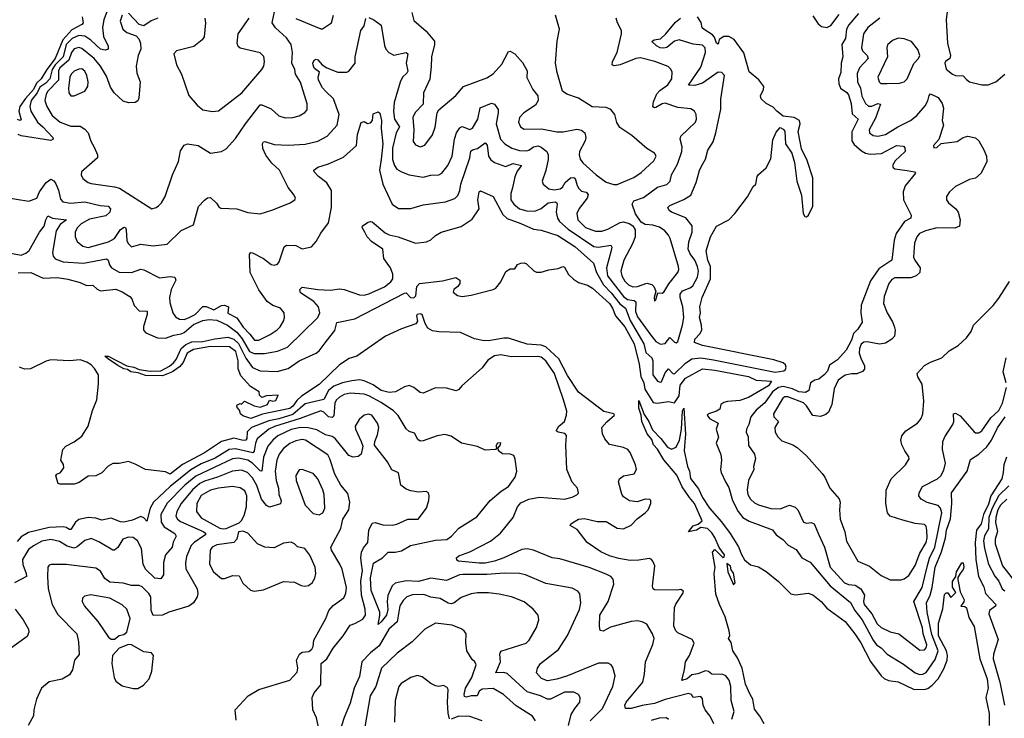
# Model space of a CAD drawing. Extents: x 1468344 to 1613994, y 525695 to 643861.
# Tile 359 of 427: x 1567385 to 1573730, y 616141 to 620646. Entities that reach past the tile are written whole.
import ezdxf

# ---------------------------------------------------------------- set-up
doc = ezdxf.new("R2010")
doc.units = 0

msp = doc.modelspace()

# ---------------------------------------------------------------- linework, layer by layer
at = {"layer": '0CON10XD'}
for points in [[(1568840, 619975), (1568935, 620096.7), (1568945, 620097.5), (1569005, 620071.5), (1569054.7, 620024.7), (1569095, 620013.3), (1569144.4, 620015.6), (1569185, 620025.8), (1569223, 620047), (1569238, 620065), (1569237.5, 620102.5), (1569195, 620242), (1569161.5, 620295), (1569156.9, 620325), (1569139.2, 620365), (1569142.9, 620435), (1569134.7, 620485), (1569105, 620528.8), (1569034.1, 620594.1), (1569011.1, 620625), (1569033, 620727)], [(1567788.1, 620665), (1567792.9, 620625), (1567785.7, 620615), (1567720.5, 620579.5), (1567663.6, 620516.4), (1567613.1, 620395), (1567559, 620325), (1567522.9, 620265), (1567493.5, 620236.5), (1567472.9, 620195), (1567422.4, 620137.6), (1567386.5, 620085), (1567380.2, 620055), (1567395, 620000), (1567385, 619996.4), (1567371.2, 620001.2)], [(1567948.3, 620701.7), (1567927.2, 620645), (1567918.8, 620595), (1567925, 620536.7), (1567954.5, 620475), (1567954.5, 620455.5), (1567935, 620448.9), (1567905, 620456.5), (1567843.6, 620513.6), (1567805, 620540.2), (1567765, 620542.6), (1567721.9, 620525), (1567683.3, 620485), (1567663.9, 620406.1), (1567614.1, 620355), (1567593.3, 620325), (1567578.6, 620265), (1567553, 620237), (1567515, 620211.4), (1567496.3, 620173.7), (1567457.7, 620125), (1567449.2, 620085), (1567455.6, 620055.6), (1567500.3, 619985), (1567533.7, 619953.7), (1567598.9, 619885), (1567600, 619875), (1567585, 619867.5), (1567395, 619897.5), (1567375.8, 619905.8)], [(1568045, 620674), (1568032.9, 620635), (1568049.4, 620585), (1568075, 620561.9), (1568135, 620542), (1568152.1, 620522.1), (1568163.1, 620495), (1568164.6, 620455), (1568147.8, 620415), (1568134.7, 620345), (1568139.9, 620299.9), (1568161.5, 620245), (1568151.4, 620138.6), (1568145, 620123.3), (1568128.9, 620111.1), (1568085, 620108.5), (1568051, 620121), (1567994.2, 620174.2), (1567970.6, 620210.6), (1567945, 620281.1), (1567905.5, 620345.5), (1567864, 620395), (1567785, 620459.7), (1567765, 620466.8), (1567735, 620457.4), (1567718.4, 620435), (1567700.5, 620385), (1567643.6, 620335), (1567634.3, 620315), (1567633.8, 620255), (1567566.4, 620185), (1567554.3, 620165), (1567546.9, 620125), (1567558.6, 620085), (1567595, 620028.8), (1567645, 619983.9), (1567715, 619958.4), (1567775, 619959.6), (1567805, 619940), (1567825.2, 619915.2), (1567843.2, 619863.2), (1567865, 619824.3), (1567886.7, 619775), (1567885.8, 619755), (1567783.8, 619665), (1567780, 619645), (1567792.4, 619622.4), (1567825, 619595.8), (1567845, 619589.4), (1567995, 619568.9), (1568028.8, 619558.8), (1568236.7, 619426.7), (1568265, 619434), (1568278.8, 619445), (1568298, 619465), (1568321.4, 619505), (1568368.9, 619645), (1568408, 619732), (1568420.3, 619799.7), (1568444.5, 619835.5), (1568465.8, 619844.2), (1568535, 619834.4), (1568615, 619784.4), (1568685, 619796), (1568715, 619813.8), (1568775, 619878.6), (1568840, 619975)], [(1568275, 620655.8), (1568231.9, 620638.1), (1568185, 620605.5), (1568154.6, 620614.6), (1568085, 620686.9)], [(1568577.5, 620655), (1568582.9, 620625), (1568573.3, 620535), (1568560, 620515), (1568507.8, 620472.2), (1568395.8, 620444.2), (1568378.8, 620425), (1568394.5, 620354.5), (1568427.5, 620295), (1568475, 620156.2), (1568527.5, 620095), (1568565, 620064.4), (1568627, 620053), (1568665, 620058.6), (1568815.6, 620175), (1568945.7, 620325), (1568956.9, 620345), (1568961.4, 620375), (1568957.2, 620407.2), (1568935, 620431.4), (1568805, 620461.4), (1568792.7, 620472.7), (1568785.7, 620495), (1568792.2, 620555), (1568863.6, 620655)], [(1568473.1, 618723.1), (1568515, 618744.4), (1568565, 618795.5), (1568586.2, 618796.2), (1568635, 618774.5), (1568685, 618801.8), (1568705, 618804.1), (1568730.5, 618795), (1568725, 618752.9), (1568783.3, 618723.3), (1568825, 618661.9), (1568868.5, 618618.5), (1568898.3, 618578.3), (1568925, 618580), (1568999.2, 618615), (1569044.3, 618645), (1569063.3, 618665), (1569086.5, 618705), (1569092.2, 618725), (1569088.1, 618755), (1569065.8, 618785), (1569015, 618801.8), (1568979, 618829), (1568925, 618903.1), (1568870.5, 619015), (1568865.8, 619134.2), (1568875, 619144.2), (1568885, 619142.9), (1568955.5, 619105.5), (1569005, 619067.5), (1569025, 619062.5), (1569045, 619070), (1569057.1, 619085), (1569077.8, 619147.8), (1569089.4, 619180.6), (1569105, 619192.3), (1569165, 619190.4), (1569205, 619168.6), (1569265, 619182), (1569295.6, 619214.4), (1569325, 619270), (1569374, 619335), (1569393.1, 619435), (1569394.5, 619545), (1569364.6, 619594.6), (1569310, 619635), (1569282, 619665), (1569281.2, 619675), (1569306.7, 619695), (1569374.6, 619715.4), (1569471.4, 619758.6), (1569555, 619834), (1569561.2, 619905), (1569585, 619983.3), (1569605, 619988.8), (1569625, 619975.8), (1569645, 619980.6), (1569658.1, 619995), (1569661.9, 620038.1), (1569695, 620050.8), (1569705, 620043.8), (1569715.9, 619995), (1569713.1, 619945), (1569723.8, 619845), (1569713.6, 619745), (1569704.3, 619675), (1569724.5, 619584.5), (1569784.7, 619455), (1569825, 619427.5), (1569905, 619428.9), (1569985, 619451.8), (1570128.8, 619471.2), (1570188, 619492), (1570207.6, 619512.4), (1570221.8, 619545), (1570227.8, 619585), (1570286.1, 619755), (1570291.9, 619798.1), (1570302.9, 619807.1), (1570335, 619815.8), (1570385, 619850.5), (1570396.5, 619836.5), (1570406.1, 619766.1), (1570421.4, 619741.4), (1570443.8, 619723.8), (1570515, 619698), (1570565, 619717.3), (1570619.2, 619705), (1570591.2, 619668.8), (1570575, 619633.3), (1570561.1, 619561.1), (1570550, 619525), (1570549.6, 619485), (1570569.1, 619455), (1570605, 619426.7), (1570652.2, 619412.2), (1570705, 619410.7), (1570745, 619428.2), (1570789.6, 619465), (1570835, 619471.9), (1570845.5, 619465.5), (1570848.1, 619455), (1570841.1, 619405), (1570849.4, 619365), (1570863.8, 619343.8), (1570918.1, 619295), (1571085, 619182.3), (1571115, 619179.8), (1571195, 619192), (1571199.8, 619179.8), (1571196.9, 619156.9), (1571166.9, 619045), (1571172.7, 618995), (1571275, 618861.3), (1571302.4, 618842.4), (1571344.5, 618834.5), (1571355.5, 618825.5), (1571353.6, 618765), (1571365, 618730), (1571452, 618612), (1571485, 618571.1), (1571515, 618553.5), (1571545, 618556.8), (1571575, 618596.2), (1571605, 618565.5), (1571615, 618561.1), (1571625, 618570), (1571655.3, 618675.3), (1571663.5, 618725), (1571658.1, 618795), (1571640, 618855), (1571641, 618875), (1571655, 618896.8), (1571704.4, 618915.6), (1571721.5, 618928.5), (1571752.1, 618985), (1571758, 619025), (1571752.8, 619055), (1571735.8, 619095), (1571704.7, 619135), (1571692.3, 619165), (1571697, 619213), (1571718, 619275), (1571717.1, 619317.1), (1571677.5, 619367.5), (1571584.4, 619405), (1571569.4, 619415), (1571561.4, 619435), (1571573.5, 619446.5), (1571663.5, 619486.5), (1571710, 619515), (1571744.1, 619595.9), (1571765, 619673.8), (1571778.3, 619701.7), (1571804.4, 619745.6), (1571818.1, 619805), (1571852.6, 619857.4), (1571870.2, 619915), (1571902.3, 620067.7), (1571903.4, 620133.4), (1571926, 620285), (1571910, 620305), (1571885, 620306.5), (1571785, 620237.3), (1571735, 620221), (1571695, 620223.8), (1571775, 620338.9), (1571803.1, 620435), (1571802.1, 620465), (1571785, 620480.8), (1571725, 620486.7), (1571635, 620514.8), (1571605, 620507), (1571555, 620467), (1571535, 620461.3), (1571511.1, 620465), (1571487.5, 620477.5), (1571458.6, 620505), (1571473.5, 620516.5), (1571515, 620521.4), (1571548.4, 620555), (1571611.4, 620628.6), (1571641.9, 620655)], [(1569165, 620652.3), (1569325, 620586.9), (1569335, 620587.1), (1569394, 620625), (1569406.5, 620675)], [(1569635, 620658.9), (1569667.1, 620645), (1569715, 620611.2), (1569735, 620480), (1569745, 620456), (1569763.9, 620433.9), (1569795, 620417.5), (1569874.4, 620434.4), (1569885.4, 620425.4), (1569876.2, 620365), (1569886.7, 620313.3), (1569880, 620300), (1569850.6, 620275), (1569836.6, 620243.4), (1569798.2, 620111.8), (1569793.1, 620053.1), (1569800.5, 620005), (1569832.5, 619955), (1569810.8, 619915), (1569786.9, 619816.9), (1569786.3, 619745), (1569799.7, 619705), (1569815, 619682.5), (1569844.1, 619664.1), (1569895, 619645.4), (1569985, 619630), (1570035, 619643.8), (1570085, 619644.5), (1570104, 619656), (1570144.7, 619705.3), (1570172.1, 619765), (1570186.9, 619875), (1570199.3, 619915), (1570222, 619948), (1570235, 619957.2), (1570285, 619938.5), (1570303.4, 619946.6), (1570335.9, 620005), (1570352.3, 620077.7), (1570425, 620107.5), (1570445, 620101.2), (1570467.1, 620067.1), (1570468.7, 620045), (1570455.9, 619975), (1570484.1, 619875), (1570511.8, 619845), (1570556.2, 619816.2), (1570605, 619802.2), (1570650.1, 619799.9), (1570666, 619804), (1570695, 619826.2), (1570725, 619831.8), (1570745, 619824.1), (1570781.1, 619795), (1570790.9, 619775), (1570789.6, 619745), (1570775, 619672.5), (1570752, 619605), (1570758.8, 619585), (1570794.5, 619554.5), (1570828.8, 619548.8), (1570868, 619555), (1570883.3, 619565), (1570900.8, 619595), (1570935, 619625.9), (1570955, 619628.7), (1570965, 619621.5), (1570976, 619576), (1570987.2, 619557.2), (1571005, 619538.9), (1571035, 619533.8), (1571047.7, 619517.7), (1571042.5, 619495), (1570990.8, 619429.2), (1570974.6, 619395), (1570982.4, 619355), (1571030.4, 619305), (1571095, 619281.6), (1571135, 619282.2), (1571175, 619294), (1571255, 619338.8), (1571275, 619342.7), (1571312.4, 619332.4), (1571335.3, 619315.3), (1571350.6, 619290.6), (1571351.1, 619245), (1571336.4, 619203.6), (1571278.7, 619095), (1571258.2, 619025), (1571264.7, 618995), (1571285, 618960), (1571306.9, 618936.9), (1571335, 618922.2), (1571365, 618924.8), (1571425, 618946.9), (1571458.6, 618938.6), (1571471.8, 618925), (1571484.3, 618895), (1571472.9, 618855), (1571475, 618830), (1571485, 618840), (1571496.7, 618883.3), (1571525, 618882.5), (1571535, 618889.2), (1571566.8, 618943.2), (1571625.6, 619015), (1571631.8, 619035), (1571630, 619055), (1571576.2, 619235), (1571565, 619256), (1571542.9, 619285), (1571507, 619307), (1571465, 619319.6), (1571415, 619325.5), (1571389.1, 619339.1), (1571353, 619393), (1571332, 619455), (1571343.1, 619476.9), (1571405, 619498.5), (1571495, 619565.3), (1571555, 619583.8), (1571575.4, 619605), (1571585.7, 619644.3), (1571624.6, 619715), (1571651.3, 619795), (1571653.9, 619825), (1571640.4, 619875), (1571644.5, 619895), (1571738.6, 619985), (1571745.7, 620005), (1571744, 620035), (1571733.8, 620055), (1571709.7, 620069.7), (1571625, 620080), (1571545, 620108.2), (1571525, 620103.9), (1571485, 620080.4), (1571475, 620077.8), (1571465, 620083.8), (1571467.9, 620115), (1571491.5, 620168.5), (1571510.8, 620189.2), (1571562.1, 620225), (1571587.5, 620265), (1571589.3, 620309.3), (1571579.3, 620329.3), (1571562.8, 620342.8), (1571476.7, 620376.7), (1571385, 620399.4), (1571355, 620395.9), (1571255, 620355.3), (1571215, 620348.9), (1571203.6, 620353.6), (1571204.4, 620375), (1571234.3, 620435), (1571263.8, 620555), (1571263.3, 620575), (1571236.7, 620625), (1571228, 620655)], [(1569912, 620692), (1569925, 620641.2), (1570005, 620571.1), (1570057.6, 620507.6), (1570057.8, 620485), (1570037.9, 620405), (1570035.4, 620344.6), (1570027.7, 620262.3), (1569987.9, 620175), (1569985, 620100), (1569933.1, 620046.9), (1569917.1, 620015), (1569925.5, 619934.5), (1569920.9, 619860.9), (1569935, 619838.8), (1569965, 619826), (1569995, 619836.2), (1570045, 619903.3), (1570062.3, 619952.3), (1570075.5, 620045), (1570086.1, 620063.9), (1570195, 620156.7), (1570244.8, 620215.2), (1570395, 620271.2), (1570435, 620296.5), (1570490.7, 620359.3), (1570535, 620440), (1570545, 620442.5), (1570576.2, 620426.2), (1570625, 620368.8), (1570655.6, 620315.6), (1570652.3, 620272.3), (1570665, 620246.2), (1570690.8, 620195), (1570724.4, 620155), (1570725.5, 620125), (1570707.5, 620095), (1570632.9, 620045), (1570605.6, 620015), (1570600, 619985), (1570612.9, 619955), (1570635, 619940), (1570747.3, 619942.7), (1570845, 619921.5), (1570887.6, 619922.4), (1570975, 619939.5), (1571005, 619934.2), (1571026, 619915), (1571032.9, 619885), (1571029.4, 619865), (1570992.2, 619795), (1570988.9, 619775), (1570996.4, 619746.4), (1571012.7, 619722.7), (1571098.6, 619645), (1571165, 619598.1), (1571212.6, 619582.6), (1571235, 619582.5), (1571342, 619628), (1571389.9, 619660.1), (1571470.8, 619735), (1571487.1, 619765), (1571476.2, 619785), (1571425, 619815.8), (1571328.7, 619898.7), (1571251.2, 619951.2), (1571233.5, 619983.5), (1571219.4, 620035), (1571195, 620065.6), (1571165, 620078.5), (1571074.6, 620084.6), (1570985, 620138.6), (1570910, 620165), (1570882, 620185), (1570848, 620305), (1570838, 620365), (1570847.7, 620507.7), (1570863.1, 620585), (1570837.7, 620675)], [(1571795, 620581.8), (1571782.2, 620592.2), (1571777, 620627), (1571753.5, 620665)], [(1572790, 620685), (1572727.4, 620612.6), (1572713.3, 620585), (1572705.6, 620524.4), (1572682.9, 620485), (1572688.6, 620405), (1572677.3, 620365), (1572677.1, 620305), (1572661.5, 620265), (1572663.2, 620233.2), (1572674.5, 620204.5), (1572715, 620176.9), (1572725, 620160), (1572743.8, 620105), (1572749.6, 620039.6), (1572787.5, 620005), (1572746.5, 619923.5), (1572746.3, 619865), (1572761.5, 619841.5), (1572810.1, 619800.1), (1572835.6, 619785.6), (1572865, 619778.9), (1572937.3, 619782.7), (1573035, 619833.7), (1573079.3, 619829.3), (1573088.5, 619818.5), (1573090, 619795), (1573025.4, 619735), (1573009.5, 619705), (1573012.9, 619692.9), (1573025, 619683.1), (1573103, 619673), (1573150, 619665), (1573156.7, 619656.7), (1573091.1, 619575), (1573078.5, 619535), (1573080, 619485), (1573129.4, 619385), (1573127.5, 619365), (1573086.4, 619343.6), (1573032.8, 619267.2), (1573020.6, 619225), (1573004.1, 619095.9), (1572920.5, 619039.5), (1572868.3, 618961.7), (1572808.2, 618805), (1572804.7, 618755), (1572814.2, 618695), (1572785, 618649.2), (1572757.2, 618622.8), (1572745, 618579.7), (1572710.7, 618515), (1572655, 618452.5), (1572603.1, 618416.9), (1572590.7, 618379.3), (1572569.7, 618355), (1572535, 618327.1), (1572509.6, 618320.4), (1572481.6, 618305), (1572469.8, 618255), (1572448.7, 618241.4), (1572405, 618246.7), (1572364.6, 618265), (1572305, 618280.9), (1572274.7, 618275), (1572235.7, 618245), (1572185.4, 618175), (1572131.2, 618128.8), (1572095.5, 618085), (1572083.1, 618035), (1572067.3, 618005), (1572065.5, 617985), (1572078, 617955), (1572080.9, 617900.9), (1572120, 617845), (1572125.8, 617815), (1572114.3, 617765), (1572116.2, 617745), (1572081.6, 617675), (1572072.2, 617615), (1572077.9, 617585), (1572094.1, 617555), (1572120.5, 617530.5), (1572145, 617518.1), (1572225, 617493.8), (1572285, 617492), (1572345, 617514.4), (1572382, 617502), (1572398.1, 617485), (1572435.7, 617405.7), (1572455, 617400), (1572485, 617403.5), (1572505, 617394.4), (1572534.1, 617325), (1572570.3, 617245), (1572607.7, 617115), (1572699.6, 617015), (1572724.5, 617004.5), (1572768.4, 616998.4), (1572805.5, 616975.5), (1572828, 616935), (1572822.7, 616895), (1572827, 616875), (1572876.7, 616815), (1572910.8, 616750.8), (1572936.9, 616726.9), (1572995, 616697.9), (1573050, 616685), (1573185, 616581.2), (1573215, 616582.2), (1573225.7, 616594.3), (1573229.7, 616615), (1573206.7, 616685), (1573203.1, 616725), (1573145.7, 616895), (1573200, 616985), (1573234, 617126), (1573247.4, 617172.6), (1573281.8, 617245), (1573327.6, 617465), (1573319.4, 617495), (1573303.8, 617513.8), (1573231.6, 617531.6), (1573193.5, 617553.5), (1573179.5, 617575), (1573180.4, 617595), (1573202.5, 617635), (1573299.4, 617685), (1573319.5, 617705), (1573339.1, 617740.9), (1573350, 617785), (1573330.9, 617875), (1573333.8, 617925), (1573345.6, 617955), (1573398.2, 618035), (1573403.8, 618055), (1573402, 618105), (1573415, 618108.6), (1573445, 618091.5), (1573535, 617988.9), (1573545, 617981.8), (1573565, 617982.5), (1573585, 617995.5), (1573642.4, 618077.6), (1573693.3, 618125), (1573716.9, 618173.1), (1573743, 618275)], [(1572495, 620671.4), (1572529.7, 620619.7), (1572551.5, 620601.5), (1572585, 620594.5), (1572611.2, 620608.8), (1572665, 620678.5)], [(1572928.2, 620655), (1572850.4, 620595), (1572821.8, 620555), (1572810, 620465), (1572816.1, 620445), (1572845, 620414.5), (1572852.5, 620395), (1572797.5, 620335), (1572781.7, 620298.3), (1572782.8, 620245), (1572802.4, 620205), (1572811.4, 620151.4), (1572834.6, 620105), (1572855, 620087.7), (1572875, 620088.4), (1572915, 620105.8), (1572930.9, 620100.9), (1572898.7, 620011.3), (1572858.5, 619935), (1572860.8, 619915), (1572885, 619899.5), (1572915, 619893.8), (1572965, 619905.4), (1573044.3, 619955.7), (1573125, 619994.7), (1573165, 620027.5), (1573218.9, 620091.1), (1573237.4, 620122.6), (1573245, 620156.2), (1573255, 620166.9), (1573304.3, 620144.3), (1573330, 620105), (1573337.8, 620075), (1573330, 619995), (1573338.1, 619965), (1573307.7, 619872.3), (1573273.8, 619835), (1573275, 619820), (1573295, 619821.2), (1573322, 619848), (1573425, 619860.9), (1573465, 619886), (1573495, 619894), (1573545, 619884.3), (1573565, 619864.3), (1573597.1, 619807.1), (1573614.3, 619765), (1573617.9, 619732.1), (1573579.4, 619655), (1573545, 619623.8), (1573504.8, 619615.2), (1573415, 619570.5), (1573375.7, 619535), (1573357.5, 619505), (1573358, 619485), (1573369.2, 619465), (1573417.5, 619425), (1573432.5, 619405), (1573445.8, 619355.8), (1573441.2, 619315), (1573409.7, 619300.3), (1573295, 619303.5), (1573222, 619285), (1573183.2, 619266.8), (1573165.3, 619244.7), (1573150, 619205), (1573145.4, 619115.4), (1573152.5, 619095), (1573187.8, 619045), (1573184.4, 619015), (1573162, 618995), (1573127.9, 618982.1), (1573025, 618980.9), (1573005, 618970.6), (1572986.4, 618945), (1572955, 618860), (1572951.8, 618815), (1572974.4, 618755), (1573008.3, 618698.3), (1573018.8, 618668.8)], [(1573364.5, 620715), (1573355.6, 620645), (1573364.5, 620495), (1573383.1, 620415), (1573377.5, 620395), (1573350, 620375), (1573346.2, 620365), (1573355.7, 620325.7), (1573395, 620294.4), (1573415.5, 620285.5), (1573464.4, 620284.4), (1573485, 620258.9), (1573505, 620245.5), (1573585, 620225.8), (1573625.8, 620225.8), (1573675.8, 620244.2), (1573733.5, 620295)], [(1567285, 619502.2), (1567444.2, 619475.8), (1567495, 619494), (1567512.9, 619535), (1567555, 619595.6), (1567585, 619617.5), (1567605, 619605.6), (1567616.8, 619586.8), (1567635.6, 619545.6), (1567647.3, 619487.3), (1567661.7, 619471.7), (1567711.6, 619461.6), (1567805, 619470.7), (1567903.5, 619446.5), (1567955, 619443.1), (1567969.4, 619425), (1567965.5, 619405), (1567939.3, 619380.7), (1567835, 619360.2), (1567780.8, 619329.2), (1567755, 619302.7), (1567742.3, 619275), (1567742.5, 619245), (1567756, 619216), (1567790.8, 619185), (1567825, 619176.8), (1567957.2, 619212.8), (1567995.3, 619235), (1568035, 619292.9), (1568056.9, 619306.9), (1568065.6, 619305), (1568071.3, 619291.3), (1568075, 619220), (1568085, 619199.4), (1568105, 619180.8), (1568165, 619198.8), (1568245, 619186.4), (1568335, 619199.2), (1568425, 619285.6), (1568505, 619322), (1568538, 619442), (1568575, 619482), (1568595, 619496.2), (1568615, 619498.6), (1568652.5, 619462.5), (1568667.9, 619437.9), (1568680.9, 619430.9), (1568785, 619425.5), (1568855, 619401.9), (1568935, 619394.4), (1569015, 619419.2), (1569127.5, 619465), (1569157.5, 619485), (1569162.5, 619495), (1569153.6, 619513.6), (1569115, 619562.5), (1569058, 619675), (1569010.3, 619720.3), (1568971.4, 619771.4), (1568951.2, 619815), (1568948.9, 619845), (1568955, 619857.1), (1568965, 619859.4), (1569025, 619840.5), (1569115, 619835.8), (1569225, 619843.3), (1569305, 619862.9), (1569365, 619894.4), (1569430.5, 619965), (1569442.7, 620035), (1569405.9, 620135), (1569354.5, 620184.5), (1569335.9, 620205.9), (1569310.6, 620255), (1569307.3, 620275), (1569316.4, 620306.4), (1569285, 620331.5), (1569277.1, 620345), (1569274.7, 620365.3), (1569281.4, 620385), (1569295, 620390), (1569305, 620386.7), (1569334.6, 620354.6), (1569364.5, 620334.5), (1569435, 620308), (1569492.7, 620307.3), (1569506.4, 620313.6), (1569545.5, 620365), (1569547.3, 620405), (1569582.5, 620575), (1569605, 620606.7), (1569615.9, 620654.1)], [(1567375, 619014.2), (1567457.5, 619015), (1567535, 618979.2), (1567626.8, 618983.2), (1567695, 618972.5), (1567775, 618950), (1567815, 618931.8), (1567855, 618934.4), (1567885, 618907.1), (1567905, 618898.1), (1568005, 618907.1), (1568045, 618891.4), (1568095, 618860), (1568107.1, 618845), (1568123, 618803), (1568155, 618768.8), (1568205.6, 618765.6), (1568206.5, 618745), (1568182.7, 618667.3), (1568183, 618643), (1568197, 618627), (1568272.2, 618595), (1568325, 618592.2), (1568378.7, 618611.3), (1568425, 618619.7), (1568445, 618629.6), (1568505, 618680), (1568565, 618706.5), (1568605, 618711.5), (1568655, 618708.2), (1568724.7, 618675), (1568785, 618629.7), (1568818.4, 618588.4), (1568865.2, 618505), (1568895, 618492.2), (1568963.3, 618493.3), (1569045, 618507.3), (1569110.9, 618535), (1569306, 618725), (1569318.3, 618755), (1569310.3, 618795), (1569279.3, 618829.3), (1569194.2, 618885), (1569188.9, 618905), (1569205, 618921.9), (1569306.1, 618906.1), (1569387.9, 618902.1), (1569445, 618909.4), (1569475, 618906.9), (1569575, 618872.1), (1569605, 618870), (1569635, 618878), (1569736.1, 618923.9), (1569776.5, 618955), (1569789.1, 618975), (1569789.1, 619005), (1569773.6, 619045), (1569731.1, 619105), (1569723.8, 619165), (1569650.8, 619215), (1569623.5, 619245), (1569608.1, 619275), (1569591.4, 619305), (1569593, 619317), (1569629.3, 619340.7), (1569645, 619343.3), (1569655, 619341.2), (1569740.2, 619270.2), (1569765, 619257.3), (1569824.4, 619245.6), (1569935, 619203.6), (1570006.4, 619213.6), (1570035, 619227.1), (1570065, 619254.3), (1570101.2, 619275), (1570228.7, 619311.3), (1570300.3, 619359.7), (1570345.7, 619425), (1570336.4, 619485), (1570344.6, 619535.4), (1570355, 619541.4), (1570435, 619505.8), (1570498.7, 619388.7), (1570525, 619363.7), (1570615, 619332), (1570695, 619294.5), (1570745, 619288.9), (1570853.3, 619255), (1570962.2, 619182.2), (1571083.3, 619075), (1571101.9, 619015), (1571146.1, 618936.1), (1571195.4, 618885.4), (1571252.7, 618812.7), (1571289.2, 618785), (1571318.6, 618705), (1571406.8, 618555), (1571419.7, 618499.7), (1571458.1, 618465), (1571463.8, 618445), (1571465.3, 618355.3), (1571495.8, 618315), (1571512.7, 618307.3), (1571519.5, 618310.5), (1571545, 618367.5), (1571565, 618393.3), (1571593.4, 618363.4), (1571605, 618361.2), (1571675, 618431.6), (1571715, 618459.8), (1571775, 618464.8), (1571855, 618451.7), (1572253.4, 618373.4), (1572308.5, 618381.5), (1572319.9, 618390.1), (1572322.9, 618405), (1572319.1, 618419.1), (1572305, 618433.7), (1572245, 618453.2), (1571785, 618544.6), (1571733.3, 618565), (1571735.7, 618585), (1571768.7, 618621.3), (1571779.5, 618645), (1571779, 618675), (1571766.2, 618725), (1571771.9, 618755), (1571768.1, 618795), (1571782.5, 618855), (1571836.5, 618975), (1571836.1, 619055), (1571818.7, 619095), (1571808.8, 619155), (1571837.3, 619245), (1571876, 619314), (1571955, 619355.7), (1571992.7, 619395), (1572075, 619502.9), (1572110.5, 619569.5), (1572127.5, 619585), (1572136, 619634), (1572145, 619647.5), (1572195, 619690), (1572225, 619747.5), (1572238.3, 619871.7), (1572260, 619920), (1572285, 619950), (1572305, 619939.2), (1572315, 619925.8), (1572320.6, 619845), (1572360.6, 619785), (1572376.8, 619725), (1572392.7, 619605), (1572422, 619515), (1572432.9, 619395), (1572445, 619376.2), (1572455.4, 619374.6), (1572467.8, 619385), (1572496.3, 619443.7), (1572496.6, 619625), (1572458.7, 619738.7), (1572423.7, 619813.7), (1572401.9, 619925), (1572414.6, 619975), (1572410, 619995), (1572375, 620015.6), (1572305, 620024.5), (1572264.3, 620055), (1572241.1, 620081.1), (1572195, 620104.5), (1572162, 620135), (1572159.2, 620155), (1572178.1, 620195), (1572178.9, 620215), (1572147.9, 620257.9), (1572085, 620309.4), (1572051.7, 620431.7), (1571988.3, 620518.3), (1571955, 620538.2), (1571922.3, 620537.7), (1571891.1, 620518.9), (1571885, 620487.5), (1571875, 620494), (1571862.5, 620532.5), (1571848.9, 620548.9), (1571795, 620581.8)], [(1572975, 620233.6), (1573055, 620237.1), (1573085, 620245.8), (1573104.4, 620265), (1573146.7, 620363.3), (1573176, 620395), (1573184.2, 620415), (1573172.8, 620452.8), (1573131.2, 620505), (1573085, 620522.2), (1573045, 620525.7), (1573009.1, 620510.9), (1572976.6, 620483.4), (1572972.2, 620465), (1572976.5, 620405), (1572914.6, 620275), (1572922.2, 620245), (1572933.8, 620233.8), (1572975, 620233.6)], [(1567735, 620154.4), (1567805, 620184.4), (1567823.6, 620215), (1567826.2, 620245), (1567818.2, 620285), (1567805, 620312.9), (1567785, 620327.9), (1567765, 620327.3), (1567735, 620314.5), (1567715.5, 620295), (1567707.1, 620275), (1567698.8, 620205), (1567701.1, 620175), (1567714.5, 620154.5), (1567735, 620154.4)], [(1567225, 619160), (1567395, 619127.3), (1567425, 619139.6), (1567445, 619156.7), (1567512.7, 619275), (1567542.6, 619315), (1567553.1, 619355), (1567565, 619380), (1567596, 619366), (1567687.1, 619355), (1567645, 619324.6), (1567620, 619285), (1567596.6, 619145), (1567600.4, 619120.4), (1567614.2, 619104.2), (1567665, 619083.2), (1567795, 619076.3), (1567944.5, 619104.5), (1567954.6, 619094.6), (1567963.2, 619065), (1567976.5, 619046.5), (1568026.6, 619016.6), (1568105, 619014.8), (1568165, 619036.4), (1568185, 619032.7), (1568285, 618981.1), (1568355, 618990), (1568385, 618985.6), (1568390, 618965), (1568361.6, 618905), (1568350.4, 618855), (1568352.7, 618822.7), (1568371.1, 618755), (1568388.8, 618728.8), (1568415, 618713.9), (1568445, 618711.4), (1568473.1, 618723.1)], [(1568801.7, 618128.3), (1568786.7, 618145), (1568785, 618160), (1568805, 618170), (1568815, 618167.5), (1568833.3, 618186.7), (1568895, 618156.2), (1568935, 618148), (1568982.5, 618165), (1568995, 618192.5), (1569016.4, 618186.4), (1569035, 618191.2), (1569050, 618225), (1568975, 618220), (1568945, 618210), (1568930, 618225), (1568927.5, 618245), (1568871.4, 618281.4), (1568809.8, 618349.8), (1568792.7, 618395), (1568792.5, 618445), (1568776.6, 618505), (1568737, 618537), (1568615, 618538.6), (1568505, 618518.2), (1568464.6, 618495), (1568438.7, 618435), (1568415, 618407.5), (1568370, 618375), (1568305, 618349.2), (1568195, 618351.2), (1568148.8, 618368.8), (1568100, 618375), (1568079.5, 618389.5), (1568055, 618394.7), (1568016.2, 618415), (1567951.3, 618461.3), (1567933.6, 618476.4), (1567955, 618476.9), (1568074.5, 618414.5), (1568120, 618405), (1568155, 618390), (1568225, 618378.8), (1568295, 618381.2), (1568349.5, 618410.5), (1568376.3, 618433.7), (1568392.9, 618455), (1568424.7, 618525.3), (1568455, 618550.8), (1568495, 618567.4), (1568565, 618570.6), (1568641.4, 618588.6), (1568725, 618598.7), (1568765, 618585.8), (1568795, 618557.2), (1568842.2, 618462.2), (1568885, 618403.6), (1568935, 618382.3), (1569043.6, 618376.4), (1569115, 618397.5), (1569185, 618445.6), (1569295, 618494.7), (1569315, 618510.4), (1569360.2, 618569.8), (1569415, 618641.2), (1569427.7, 618692.3), (1569543.5, 618716.5), (1569865, 618881.4), (1569875, 618884.2), (1569903.5, 618855), (1569925, 618851.6), (1569937.2, 618865), (1569944.2, 618925.8), (1569960, 618945), (1570108.3, 618961.7), (1570195, 618982.5), (1570220, 618965), (1570220, 618945), (1570207.5, 618925), (1570182.5, 618905), (1570178.3, 618888.3), (1570206.1, 618866.1), (1570235, 618861.4), (1570295, 618870), (1570436.7, 618905), (1570453.3, 618915), (1570486.2, 618955), (1570518.3, 619021.7), (1570545, 619040), (1570575, 619040), (1570593.6, 619066.4), (1570615, 619076.7), (1570635, 619077.5), (1570650.7, 619070.7), (1570697, 619027), (1570715, 619017.5), (1570745, 619017.5), (1570795, 619033.3), (1570855, 619042), (1570885, 619053.8), (1570895, 619048.8), (1570921.7, 619001.7), (1570952.7, 618972.7), (1570985, 618951.5), (1571043.7, 618933.7), (1571075, 618915.5), (1571185, 618815.8), (1571204.7, 618785), (1571224, 618735), (1571285, 618665.3), (1571344.6, 618555), (1571377.4, 618425), (1571386.4, 618345), (1571405.6, 618305), (1571413.9, 618263.9), (1571466.4, 618176.4), (1571492.6, 618172.6), (1571565, 618182.9), (1571605, 618174.4), (1571635, 618221.1), (1571641.6, 618288.4), (1571675, 618334.8), (1571785, 618393.6), (1571864.8, 618384.8), (1572080.8, 618345), (1572130.8, 618320.8), (1572230, 618315), (1572209.5, 618285), (1572081.2, 618208.8), (1572025, 618190.9), (1571945.6, 618184.4), (1571922.7, 618177.3), (1571902.5, 618165), (1571896.2, 618135), (1571875, 618121.8), (1571824, 618105), (1571814, 618095), (1571829.2, 618075), (1571886.5, 618045), (1571872.9, 618005), (1571887.3, 617952.7), (1571871.9, 617915), (1571903, 617843), (1571908.1, 617805), (1571900, 617745), (1571905.6, 617725.6), (1571931.9, 617665), (1571955, 617628.8), (1571978, 617545), (1572015, 617474.5), (1572045, 617436), (1572085, 617413), (1572235, 617355.5), (1572260, 617325), (1572303.2, 617293.2), (1572337.7, 617257.7), (1572388.7, 617228.7), (1572425.7, 617175.7), (1572477.5, 617147.5), (1572607.4, 616995), (1572738.7, 616888.7), (1572765.9, 616835), (1572813.3, 616775), (1572883.8, 616645), (1572906.8, 616615), (1572936.4, 616595), (1572975, 616553.8), (1573080.8, 616490.8), (1573155, 616434.5), (1573185, 616423.5), (1573205, 616425.3), (1573225, 616436.9), (1573285, 616520.4), (1573303, 616575), (1573261.6, 616681.6), (1573232.2, 616825), (1573228, 616885), (1573251.3, 616935), (1573265.1, 616985), (1573283.5, 617115), (1573324.4, 617215), (1573351.1, 617305), (1573357.6, 617355), (1573383.7, 617426.3), (1573392.4, 617525), (1573388.4, 617595), (1573490.5, 617735), (1573510.7, 617809.3), (1573565, 617844.7), (1573617.6, 617892.4), (1573647.7, 617935), (1573685.6, 618014.4), (1573735.6, 618084.4)], [(1573018.8, 618668.8), (1573026.1, 618643.9), (1573021.2, 618605), (1573003.8, 618585), (1572965, 618560), (1572925, 618554.4), (1572845, 618569.1), (1572825, 618566.5), (1572807, 618553), (1572795.5, 618525), (1572794.6, 618495), (1572806.3, 618456.3), (1572828, 618415), (1572828, 618392), (1572815, 618376.7), (1572778.8, 618361.2), (1572745, 618362.9), (1572705, 618353.2), (1572658.8, 618321.2), (1572634, 618265), (1572619.1, 618165), (1572596.5, 618115), (1572580, 618100), (1572545, 618087.9), (1572495, 618092.5), (1572455.4, 618155), (1572434.5, 618175), (1572335, 618212.8), (1572315, 618213.2), (1572301.8, 618205), (1572243.3, 618105), (1572244.7, 618085), (1572274.4, 618055), (1572251.4, 618015), (1572253.1, 617985), (1572270, 617955), (1572295, 617929.2), (1572367.5, 617905), (1572395, 617886.2), (1572455, 617833.3), (1572555, 617720), (1572573.8, 617695), (1572606.2, 617625), (1572665, 617556.2), (1572672.9, 617535), (1572666.7, 617485), (1572672.7, 617425), (1572702.4, 617342.4), (1572713.7, 617283.7), (1572785, 617154.4), (1572861.1, 617121.1), (1572935, 617061.4), (1572995, 617032.9), (1573065.6, 617034.4), (1573085, 617040.8), (1573115, 617062.5), (1573155, 617125.7), (1573186.1, 617205), (1573225.6, 617274.4), (1573231.6, 617305), (1573229.7, 617355), (1573225, 617380), (1573215, 617390), (1573155, 617396.9), (1573075, 617419.5), (1572995, 617444.2), (1572976.6, 617466.6), (1572965.5, 617525), (1572968.3, 617611.7), (1573001.5, 617685), (1573092, 617775), (1573116, 617815), (1573115, 617826.7), (1573087.5, 617865), (1573068.6, 617905), (1573062, 617935), (1573068.3, 617961.7), (1573094.5, 617995.5), (1573170.6, 618045), (1573193.3, 618075), (1573204.5, 618105), (1573210.4, 618185), (1573199.2, 618295), (1573172.8, 618342.8), (1573167.1, 618365), (1573215.7, 618415), (1573255, 618437.3), (1573327.5, 618465), (1573375, 618511.2), (1573433.3, 618545), (1573486.2, 618595), (1573516.2, 618635), (1573532, 618675), (1573657.4, 618802.6), (1573695, 618850), (1573763.5, 618956.5)], [(1571972.7, 616135), (1571989.6, 616185), (1571970, 616255), (1571967.9, 616345), (1571956.2, 616386.2), (1571935.5, 616415.5), (1571915, 616423.5), (1571845, 616424.5), (1571823.3, 616443.3), (1571805, 616447.8), (1571755, 616427.8), (1571715, 616422.1), (1571685, 616394.7), (1571651.2, 616385), (1571669.2, 616455), (1571674.4, 616505), (1571700, 616545), (1571731.4, 616625), (1571718.7, 616648.7), (1571625, 616692.9), (1571612.9, 616705), (1571600.6, 616735), (1571604.2, 616855), (1571612.2, 616877.8), (1571657.5, 616945), (1571661.7, 616961.7), (1571645, 616972.5), (1571623.6, 616966.4), (1571475, 616968.8), (1571465.8, 616975.8), (1571462.5, 616992.5), (1571478, 617125), (1571465.7, 617155), (1571455, 617167.5), (1571441.2, 617171.2), (1571375, 617159.6), (1571317.9, 617157.9), (1571245, 617171.5), (1571185, 617188.9), (1571128.8, 617215), (1571041.2, 617275), (1570977.7, 617357.7), (1570932, 617385), (1570936.2, 617395), (1570985, 617424.4), (1571025, 617429.7), (1571105, 617409.6), (1571165, 617409.8), (1571235, 617366.2), (1571275, 617362.1), (1571325, 617385.6), (1571363.3, 617426.7), (1571416.2, 617465), (1571433.8, 617485), (1571452.5, 617525), (1571452.5, 617545), (1571445, 617552.5), (1571415, 617554), (1571362.7, 617537.3), (1571315, 617542.5), (1571275, 617570), (1571265.6, 617585.6), (1571244.2, 617665), (1571248.8, 617685), (1571275.7, 617704.3), (1571345, 617717.5), (1571358.8, 617745), (1571353.8, 617775), (1571318.2, 617855), (1571302.5, 617875), (1571275, 617887.8), (1571185, 617907.1), (1571155, 617944), (1571140, 617975), (1571136.2, 618015), (1571167.3, 618052.7), (1571216.7, 618095), (1571212.5, 618105), (1571149.1, 618119.1), (1570985, 618243.3), (1570915, 618352), (1570858.2, 618458.2), (1570775, 618535.2), (1570745, 618546.6), (1570655, 618552.6), (1570535, 618591.2), (1570505, 618592.8), (1570405, 618574.2), (1570366, 618576), (1570315, 618586.9), (1570225, 618628.2), (1570085, 618632.9), (1570045, 618639.2), (1570015.5, 618655.5), (1569997.1, 618687.1), (1569978.5, 618745), (1569965, 618749.7), (1569945.7, 618745), (1569940.9, 618735), (1569947.3, 618702.7), (1569936.7, 618685), (1569845, 618651.8), (1569742.2, 618605), (1569557.1, 618475), (1569508.3, 618461.7), (1569445, 618420), (1569315, 618293.5), (1569200.9, 618219.1), (1569169.8, 618190.2), (1569145, 618152.6), (1569125, 618137.6), (1568948.7, 618101.3), (1568874.8, 618074.8), (1568821.7, 618091.7), (1568806.7, 618105), (1568801.7, 618128.3)], [(1571465, 616616.7), (1571472.9, 616655), (1571462.9, 616685), (1571425, 616747.5), (1571395, 616763.1), (1571365, 616768.5), (1571325, 616766.2), (1571192.3, 616727.7), (1571145, 616702), (1571125, 616707.5), (1571120, 616735), (1571123.5, 616805), (1571176, 616895), (1571213.3, 617005), (1571208, 617038), (1571194.2, 617055), (1571165, 617071.2), (1571055, 617113.1), (1570865, 617168.2), (1570815, 617176.5), (1570695, 617225.9), (1570655, 617234.7), (1570621.3, 617228.7), (1570505, 617175.5), (1570443.8, 617155), (1570385, 617140.7), (1570345, 617141.1), (1570213.3, 617155), (1570200.6, 617160.6), (1570199.1, 617175), (1570215, 617188.8), (1570285, 617214.4), (1570417.7, 617282.3), (1570483.6, 617335), (1570565, 617435.7), (1570592.9, 617505), (1570615, 617530), (1570665, 617553.8), (1570735, 617567.7), (1570896.5, 617553.5), (1570943.9, 617566.1), (1570975, 617581.2), (1570985, 617593.3), (1570979.2, 617625), (1570945, 617663.3), (1570911.2, 617745), (1570903.1, 617905), (1570908.1, 617965), (1570897.2, 617977.2), (1570855.6, 617985.6), (1570842, 617995), (1570858.1, 618025), (1570895.7, 618054.3), (1570909.1, 618095), (1570909.6, 618120.4), (1570889.7, 618195), (1570830, 618365), (1570775, 618445.4), (1570745, 618468.8), (1570724.6, 618474.6), (1570552.4, 618472.4), (1570485, 618484.3), (1570445, 618477.8), (1570400.6, 618449.4), (1570365, 618400), (1570234.3, 618285.7), (1570215, 618260), (1570198.3, 618251.7), (1570135, 618270), (1570065, 618272), (1569985, 618237.5), (1569965, 618242.5), (1569925, 618274), (1569895, 618285.8), (1569865, 618277.5), (1569806.7, 618245), (1569765, 618242), (1569715, 618254.3), (1569661.8, 618291.8), (1569605, 618316.6), (1569575, 618322.4), (1569525, 618317.4), (1569465, 618304.4), (1569408.2, 618281.8), (1569375, 618254.7), (1569345, 618197.5), (1569225, 618167.6), (1569145, 618100.7), (1569055, 618071.8), (1568990.7, 618059.3), (1568878, 618015), (1568851.4, 617988.6), (1568848.1, 617945), (1568841.5, 617935), (1568825, 617932.3), (1568765, 617947), (1568685.4, 617925), (1568575, 617852.8), (1568433.2, 617776.8), (1568355, 617714.4), (1568325, 617731.1), (1568195, 617746), (1568128.6, 617778.6), (1568085, 617796), (1568025.9, 617784.1), (1567985.9, 617784.1), (1567954.1, 617765.9), (1567915, 617723.8), (1567875, 617703.8), (1567825, 617702.5), (1567768.8, 617661.2), (1567735, 617651.2), (1567645, 617650), (1567632.5, 617655), (1567617.5, 617705), (1567623.9, 617716.1), (1567647.5, 617725), (1567670, 617755), (1567667.3, 617777.3), (1567650, 617805), (1567663.3, 617875), (1567681.2, 617895), (1567736.4, 617923.6), (1567785, 617960.6), (1567825.4, 618025), (1567854.5, 618125), (1567882.5, 618195), (1567893.3, 618296.7), (1567891.5, 618355), (1567866.7, 618396.7), (1567845, 618419.8), (1567817.3, 618437.3), (1567775, 618452.6), (1567705, 618446.1), (1567585, 618451.6), (1567555, 618444.4), (1567454.7, 618394.7), (1567415, 618392.5), (1567383.6, 618405)], [(1573741.1, 618305), (1573721.3, 618375), (1573741.4, 618465)], [(1571060, 616125), (1571139.7, 616205), (1571206.2, 616345), (1571221.1, 616415), (1571207.9, 616467.9), (1571196.7, 616486.7), (1571177, 616497), (1571115.5, 616495.5), (1570914.7, 616415.2), (1570845, 616392.7), (1570785, 616383.1), (1570747.5, 616397.5), (1570715.8, 616435), (1570721.4, 616465), (1570740, 616495), (1570856.3, 616583.7), (1570914.8, 616675.2), (1570991.7, 616841.7), (1571001.1, 616885), (1570993.4, 616943.4), (1570981.1, 616961.1), (1570945, 616981.1), (1570775, 617009.6), (1570643.8, 617065), (1570605, 617074.6), (1570507.4, 617077.4), (1570395, 617067.8), (1570241.3, 617068.7), (1570218.6, 617065), (1570135, 617030), (1570035, 617043.6), (1569955, 617023.6), (1569875, 617028), (1569805, 617013.2), (1569785.9, 616994.1), (1569757.9, 616932.1), (1569753, 616895), (1569757.6, 616842.4), (1569747.4, 616805), (1569715, 616762.5), (1569693.9, 616746.1), (1569706.3, 616803.7), (1569705.3, 616825), (1569649.7, 616965), (1569645.8, 617045.8), (1569665, 617140.6), (1569722, 617175), (1569758.5, 617211.5), (1569805, 617212.7), (1569845, 617221.6), (1569902, 617255), (1570065, 617289.5), (1570136.3, 617293.6), (1570167.8, 617315), (1570215, 617367.1), (1570330.3, 617439.7), (1570415.4, 617544.6), (1570488, 617605), (1570535, 617635.7), (1570577.5, 617695), (1570588.6, 617735), (1570577.7, 617812.3), (1570569.2, 617835), (1570545.7, 617844.3), (1570495.5, 617845.5), (1570470, 617865), (1570467.5, 617885), (1570483.3, 617905), (1570485, 617917.5), (1570463.3, 617915), (1570453.3, 617895), (1570460, 617885), (1570450, 617875), (1570385, 617870), (1570335, 617892.9), (1570232.5, 617915), (1570165, 617960.6), (1570125, 617971.1), (1570075, 617963.3), (1569985, 617930), (1569965, 617928), (1569949.3, 617939.3), (1569929.1, 617979.1), (1569895, 617989.4), (1569875, 618007.1), (1569823.9, 618093.9), (1569794.1, 618124.1), (1569715, 618177.5), (1569635, 618221.2), (1569605, 618230.5), (1569515, 618237.7), (1569475, 618229), (1569445, 618212.5), (1569425.5, 618194.5), (1569415.2, 618175), (1569408.3, 618091.7), (1569399.2, 618080.7), (1569375.6, 618085), (1569345, 618114.7), (1569325, 618122.8), (1569192.7, 618075)], [(1572182, 616105), (1572154.8, 616155), (1572119.9, 616199.9), (1572108, 616265), (1572091.7, 616295), (1572061, 616361), (1572040.4, 616465), (1572010.3, 616530.3), (1571979.6, 616575), (1571970.5, 616630.5), (1571951.2, 616655), (1571961.2, 616675), (1571955.8, 616705), (1571930.6, 616795), (1571893.8, 616875), (1571871.7, 616941.7), (1571860, 617075), (1571866.1, 617113.9), (1571848.3, 617211.7), (1571865, 617230), (1571915, 617177.5), (1571925, 617180), (1571925.5, 617195), (1571892.7, 617242.7), (1571865, 617306.5), (1571845, 617337.8), (1571817.5, 617365), (1571775, 617371.1), (1571746.7, 617353.3), (1571695, 617342.5), (1571725, 617382.5), (1571756.3, 617393.7), (1571782.2, 617415), (1571732.4, 617525), (1571701.6, 617565), (1571653.9, 617633.9), (1571618.5, 617708.5), (1571535, 617807.9), (1571495.6, 617875.6), (1571470, 617905), (1571458.7, 617938.7), (1571427.5, 617975), (1571393.8, 618055), (1571390.5, 618095), (1571375, 618140), (1571375, 618190), (1571409.1, 618099.1), (1571438.5, 618055), (1571461.6, 618001.6), (1571516, 617946), (1571560.1, 617890.1), (1571585, 617876.2), (1571615, 617889.1), (1571636.8, 617935), (1571648.7, 618005), (1571655, 618124), (1571665, 618140), (1571676.1, 617973.9), (1571669.1, 617895)], [(1569314.1, 616065), (1569297.1, 616145), (1569272.9, 616195), (1569269.6, 616275), (1569282.7, 616305), (1569325, 616357.5), (1569327.5, 616495), (1569364.7, 616525), (1569405, 616593.6), (1569468.3, 616671.7), (1569515, 616742.5), (1569545, 616751.4), (1569595, 616781.2), (1569613.1, 616805), (1569610.3, 616845), (1569586.6, 616935), (1569583.8, 617026.2), (1569594.7, 617095), (1569587.7, 617137.7), (1569582.6, 617175), (1569588.3, 617211.7), (1569600.2, 617239.8), (1569629.1, 617275), (1569633.7, 617355), (1569655, 617400), (1569675, 617404), (1569725, 617389.2), (1569785, 617386.9), (1569815, 617393.1), (1569885, 617425.6), (1569953.3, 617425), (1570006.9, 617495), (1570022, 617545), (1570024, 617575), (1570018, 617595), (1570005, 617604), (1569955, 617599.4), (1569905, 617607.1), (1569875, 617617.5), (1569841.4, 617645), (1569825, 617723.8), (1569782.1, 617742.1), (1569755, 617793.8), (1569671.2, 617901.2), (1569672.5, 617925), (1569691.3, 617968.7), (1569698.9, 618015), (1569689.4, 618045), (1569654, 618095), (1569635, 618102.2), (1569603.8, 618096.2), (1569571.4, 618068.6), (1569547.1, 618025), (1569548.6, 618005), (1569585.6, 617925.6), (1569596.2, 617895), (1569586.2, 617845), (1569565, 617828.8), (1569533.9, 617823.9), (1569505, 617836.2), (1569417.1, 617945), (1569398.8, 617958.8), (1569355, 617969.4), (1569300.2, 618000.2), (1569243.8, 618013.9), (1569195, 618016.5), (1569135, 618002.8), (1569047.9, 617962.1), (1569015, 617934.7), (1568983.2, 617895), (1568954.8, 617825), (1568945, 617734.3), (1568935, 617736.9), (1568885.1, 617785.1), (1568854.9, 617804.9), (1568795, 617818.3), (1568756.7, 617813.3), (1568518.7, 617701.3), (1568448, 617645), (1568335, 617528.6), (1568295.2, 617455), (1568297, 617405), (1568315.9, 617375), (1568385, 617332.2), (1568392.7, 617315), (1568373.6, 617276.4), (1568367.7, 617245), (1568325.2, 617194.8), (1568311.2, 617145), (1568311.9, 617065), (1568295, 617040.6), (1568255, 617045.5), (1568195, 617102.2), (1568180.9, 617135), (1568170.6, 617235), (1568144.6, 617285), (1568115, 617307.3), (1568085, 617308.4), (1568050, 617295), (1568016.8, 617243.2), (1567995, 617226), (1567985, 617226), (1567895, 617279.1), (1567845, 617299.6), (1567805, 617287.3), (1567754.1, 617245.9), (1567735, 617238.7), (1567691.7, 617251.7), (1567641.7, 617281.8), (1567585, 617294.3), (1567526.9, 617283.1), (1567473, 617253), (1567441.3, 617228.7), (1567402.6, 617165), (1567405, 617132.9), (1567427.4, 617075), (1567428.9, 617055), (1567351.9, 617015)], [(1569192.7, 618075), (1569026.5, 618023.5), (1568989.7, 618005), (1568915, 617942.5), (1568904.2, 617915.9), (1568896.6, 617863.4), (1568886.9, 617853.1), (1568775, 617878.4), (1568735, 617873.4), (1568645, 617817.3), (1568555, 617782.2), (1568487.6, 617742.4), (1568353.6, 617635), (1568248, 617535), (1568225.2, 617495), (1568205, 617411.2), (1568185, 617432.9), (1568165, 617441.9), (1568110.9, 617419.1), (1568055, 617406.2), (1568035, 617407.3), (1567975, 617430.4), (1567915, 617418.6), (1567875, 617431.2), (1567825, 617436.6), (1567766.8, 617423.2), (1567745, 617405.5), (1567715, 617358.8), (1567705, 617357.7), (1567685, 617371.9), (1567665.6, 617375.6), (1567575, 617371.7), (1567442, 617338), (1567395, 617310.8), (1567368.3, 617281.8)], [(1568779.3, 616129.3), (1568773.9, 616196.1), (1568857.5, 616285), (1568925, 616326.7), (1569125, 616386.9), (1569172.3, 616437.7), (1569176.3, 616463.7), (1569169.1, 616515), (1569187.6, 616555), (1569205, 616568.1), (1569248.4, 616571.6), (1569266.2, 616586.2), (1569276.9, 616605), (1569280.9, 616645), (1569357.5, 616785), (1569377.5, 616835), (1569405, 616867.8), (1569472.7, 616917.3), (1569486.8, 616946.8), (1569490.4, 616985), (1569461.7, 617101.7), (1569448.1, 617135), (1569394, 617225), (1569390.7, 617245), (1569454.7, 617365.3), (1569466.4, 617425), (1569506.2, 617485), (1569513.1, 617535), (1569499.7, 617589.8), (1569453.4, 617645), (1569414.5, 617714.5), (1569382.9, 617815), (1569369.5, 617839.5), (1569227.1, 617935), (1569205, 617938.1), (1569165, 617929.8), (1569125, 617912.5), (1569085, 617881.1), (1569056.5, 617845), (1569041.1, 617805), (1569032, 617735), (1569037.8, 617675), (1569052.2, 617625), (1569053.6, 617585), (1569070.7, 617545), (1569065, 617523.5), (1568995, 617503.3), (1568975, 617513.1), (1568943.5, 617555), (1568912.1, 617642.1), (1568885, 617691.4), (1568851.8, 617725), (1568815, 617740.2), (1568755, 617734.3), (1568659.5, 617695), (1568575, 617670.8), (1568544.9, 617655.1), (1568498.8, 617615), (1568425.3, 617525), (1568397.6, 617475), (1568391.3, 617445), (1568400.8, 617425), (1568420.1, 617410.1), (1568567.5, 617345), (1568581.1, 617335), (1568581.1, 617325), (1568572.3, 617317.7), (1568509.6, 617275), (1568490.4, 617255), (1568459.4, 617185), (1568452.8, 617142.8), (1568456.1, 617105), (1568527.9, 616975), (1568533.5, 616945), (1568529.4, 616925), (1568504.2, 616885.8), (1568475, 616863.3), (1568345, 616825.4), (1568305, 616806.4), (1568243.8, 616803.8), (1568232.7, 616835), (1568229.4, 616925), (1568216.5, 616946.5), (1568175, 616988.9), (1568155, 616997.1), (1568105, 616996.7), (1568051.9, 617011.9), (1567965, 617017.8), (1567932.5, 617042.5), (1567905, 617089.4), (1567875, 617108.5), (1567685, 617132.1), (1567587, 617133), (1567575, 617128.8), (1567565.8, 617115), (1567564.6, 617054.6), (1567569.1, 616975), (1567593.8, 616873.8), (1567630.5, 616810.5), (1567752, 616685), (1567763.3, 616635), (1567767, 616553), (1567737.8, 616515), (1567725, 616452.5), (1567705, 616421.2), (1567657.5, 616392.5), (1567575, 616376.2), (1567524.2, 616335.8), (1567493.3, 616265), (1567476, 616195), (1567474.1, 616155.9), (1567440, 616095)], [(1571669.1, 617895), (1571667.6, 617865), (1571678.6, 617805), (1571687.6, 617765), (1571702, 617735), (1571707.2, 617687.2), (1571759.9, 617619.9), (1571784.5, 617564.5), (1571830.4, 617495), (1571908, 617408), (1571963.3, 617333.2), (1572017.2, 617247.2), (1572035, 617198), (1572055, 617163.6), (1572095, 617130), (1572145, 617116.7), (1572195, 617086.7), (1572275, 617023.3), (1572355, 616943.8), (1572385, 616937.5), (1572465, 616947.5), (1572495, 616936.7), (1572550, 616895), (1572585, 616851.2), (1572704.2, 616765), (1572766.8, 616685), (1572805, 616628.5), (1572868.3, 616508.2), (1572935.2, 616415.2), (1572955, 616396.8), (1572984.2, 616384.2), (1573045, 616375.4), (1573145, 616329.1), (1573212.5, 616327.5), (1573236.4, 616333.6), (1573265.5, 616354.5), (1573304.4, 616395.6), (1573340.2, 616459.8), (1573361.2, 616515), (1573363.2, 616545), (1573356.8, 616576.8), (1573305, 616672), (1573304.7, 616755), (1573333, 616847), (1573345, 616940), (1573355, 616950), (1573365, 616950), (1573385, 616920), (1573417.3, 616952.7), (1573396.6, 616986.6), (1573396.7, 617023.3), (1573416.7, 617055), (1573420.8, 617085), (1573455, 617143.3), (1573465, 617142.5), (1573469.1, 617115), (1573465, 617100), (1573445.5, 617074.5), (1573430.8, 617049.2), (1573430.8, 617035), (1573445.9, 616955.9), (1573470, 616905), (1573468.7, 616891.3), (1573450, 616865), (1573475, 616862.2), (1573485, 616852.5), (1573500.9, 616790.9), (1573536.1, 616733.9), (1573570.8, 616525), (1573619.5, 616395), (1573624.7, 616335), (1573610.9, 616275), (1573632.2, 616172.2), (1573632.5, 616095)], [(1573743, 617825), (1573727.4, 617775), (1573723.2, 617725), (1573714.1, 617685), (1573643.1, 617575), (1573627.5, 617522.5), (1573596.5, 617455), (1573579.7, 617395), (1573550.3, 617355), (1573540.9, 617275), (1573546.1, 617165), (1573564, 617055), (1573597.9, 616987.9), (1573609.1, 616945), (1573675.6, 616875), (1573673.1, 616865), (1573634.4, 616835.6), (1573630, 616815), (1573689.6, 616649.6), (1573660.8, 616555), (1573657.4, 616525), (1573701.2, 616375), (1573730.2, 616225)], [(1569315, 617452.5), (1569339.2, 617465), (1569351.8, 617495), (1569346.4, 617585), (1569338.2, 617615), (1569305, 617684), (1569275, 617718.6), (1569205, 617745.8), (1569185, 617743.8), (1569165, 617707.5), (1569165.6, 617675), (1569224.4, 617515), (1569275, 617461.2), (1569315, 617452.5)], [(1568695, 617362.1), (1568715, 617364.7), (1568798.3, 617401.7), (1568814.1, 617415.9), (1568832.1, 617447.9), (1568846.1, 617503.9), (1568849.1, 617575), (1568835, 617606.7), (1568805, 617627.5), (1568755, 617635.9), (1568665, 617625.2), (1568615, 617613), (1568555, 617576.7), (1568525.3, 617525), (1568524, 617475), (1568554.2, 617434.2), (1568675, 617367.9), (1568695, 617362.1)], [(1573759.1, 617640.9), (1573695, 617577.2), (1573650.8, 617495), (1573630.5, 617435), (1573628.3, 617361.7), (1573602.7, 617317.3), (1573594.5, 617285), (1573601.7, 617235), (1573628.7, 617135), (1573667.9, 617057.9), (1573695.2, 617025), (1573715.5, 616975.5), (1573732.4, 616962.4)], [(1573745, 617554.8), (1573705, 617514.8), (1573688.8, 617485), (1573674.9, 617434.9), (1573673.1, 617403.1), (1573685.6, 617345), (1573670.7, 617295), (1573671.3, 617265), (1573717.3, 617125), (1573795.2, 617025.2)], [(1568895, 616961.4), (1568925, 616964.2), (1568955, 616970), (1569085, 617024), (1569155, 617018), (1569197.7, 616997.7), (1569222.7, 616992.7), (1569245, 616997.5), (1569269.2, 617015), (1569287.1, 617045), (1569293.1, 617075), (1569287.8, 617115), (1569255, 617193.3), (1569222.5, 617235), (1569175, 617246.7), (1569155, 617266.7), (1569135, 617275.7), (1569085, 617269.2), (1569025, 617241.1), (1568964.6, 617244.6), (1568916.6, 617266.6), (1568855, 617333.8), (1568825, 617347.5), (1568795, 617342.5), (1568784.6, 617295.4), (1568765, 617274.5), (1568655, 617258.7), (1568624.4, 617245), (1568612.1, 617225), (1568608.9, 617135), (1568632.9, 617085), (1568685, 617042.5), (1568705, 617043.3), (1568757.7, 617062.3), (1568799.8, 617059.8), (1568822.6, 617012.6), (1568872.5, 616967.5), (1568895, 616961.4)], [(1571985, 617002.5), (1571995.5, 617015), (1571985, 617076.2), (1571969.1, 617099.1), (1571965, 617121.2), (1571940.7, 617139.3), (1571948.8, 617085), (1571985, 617002.5)], [(1567995, 616650.5), (1568025, 616675.7), (1568055, 616682.1), (1568075, 616696.2), (1568096.9, 616785), (1568075.8, 616845), (1568045, 616872.2), (1567965, 616916.6), (1567842.3, 616937.7), (1567802.4, 616927.6), (1567790, 616915), (1567787.5, 616895), (1567803.1, 616865), (1567887.8, 616765), (1567957.5, 616665), (1567975, 616650.6), (1567995, 616650.5)], [(1570921.4, 616095), (1570939.4, 616165), (1570961.9, 616205), (1570994.4, 616245), (1570995.6, 616275), (1570985.4, 616295.4), (1570955, 616310.4), (1570895, 616308.8), (1570805, 616264.7), (1570785, 616264.1), (1570740.8, 616285), (1570655, 616311.7), (1570525, 616429.7), (1570505, 616436.3), (1570451.9, 616435), (1570483.9, 616505), (1570478.9, 616555), (1570485.3, 616574.7), (1570647.5, 616625), (1570666.9, 616645), (1570714.6, 616725.4), (1570729.4, 616775), (1570725.7, 616805), (1570692.9, 616845), (1570635, 616890.9), (1570553.5, 616923.5), (1570475, 616941.5), (1570405, 616949.2), (1570335, 616950.4), (1570295, 616943.8), (1570229.9, 616920.1), (1570185, 616884.6), (1570165, 616878.5), (1570145, 616883.3), (1570095, 616913.1), (1570035, 616922.6), (1569989.6, 616939.6), (1569915, 616936.8), (1569880, 616925), (1569855, 616900.6), (1569835, 616865.8), (1569817.6, 616762.4), (1569763.9, 616715), (1569702, 616608), (1569645, 616562.8), (1569590.3, 616505), (1569575, 616410.8), (1569539.5, 616335), (1569515, 616238.8), (1569474.6, 616145.4), (1569443.3, 616045)], [(1567355, 616844), (1567407.5, 616775), (1567441.9, 616715), (1567442.7, 616697.3), (1567432.5, 616667.5), (1567310, 616580)], [(1570709.4, 616125), (1570690, 616155), (1570585, 616220.8), (1570501.9, 616295), (1570435, 616333.8), (1570365, 616329.5), (1570345.4, 616315), (1570333.7, 616286.4), (1570295, 616286.5), (1570265, 616277.5), (1570251.2, 616281.2), (1570247.9, 616295), (1570257.8, 616335), (1570299.3, 616405), (1570325.4, 616485), (1570318.1, 616505), (1570300.5, 616520.5), (1570265.8, 616575), (1570259.7, 616629.7), (1570261.4, 616685), (1570248, 616705), (1570228.7, 616718.7), (1570171.8, 616741.8), (1570065, 616754), (1569994.5, 616715.5), (1569914, 616635), (1569818.1, 616561.9), (1569715.6, 616465), (1569680.4, 616345), (1569644.1, 616285), (1569607.8, 616085)], [(1568115, 616332.5), (1568145, 616333.8), (1568183.3, 616355), (1568218.8, 616395), (1568235.6, 616445), (1568245.9, 616545.9), (1568233.9, 616563.9), (1568185, 616570), (1568105, 616615.4), (1568085, 616616.1), (1568025, 616593.8), (1567983.1, 616545), (1567977.5, 616495), (1567993.8, 616405), (1568005, 616380), (1568045, 616351.2), (1568115, 616332.5)], [(1571857.5, 616105), (1571834.7, 616154.7), (1571801.2, 616195), (1571789.5, 616225), (1571785, 616267.5), (1571775, 616282), (1571725, 616274.5), (1571714.3, 616295), (1571695, 616300.4), (1571545, 616262.3), (1571475, 616235.7), (1571395, 616223.2), (1571325, 616203.1), (1571288.8, 616205), (1571284.5, 616225), (1571293.5, 616245), (1571399.2, 616375), (1571411.2, 616425), (1571418.1, 616505), (1571465, 616616.7)], [(1570155, 616138), (1570146.8, 616173.2), (1570142, 616245), (1570145.6, 616325.6), (1570140.3, 616340.3), (1570115, 616352), (1570085, 616346), (1570065, 616350), (1570035, 616365.8), (1569979.3, 616409.3), (1569945, 616416.9), (1569905, 616403.3), (1569842.5, 616365), (1569826.9, 616345), (1569803.5, 616255), (1569799.4, 616115)], [(1570365, 616125.6), (1570285, 616153.6), (1570215.5, 616155.5), (1570165, 616135.7)], [(1571565, 616134), (1571553.6, 616143.6), (1571505, 616142.2), (1571455, 616126.8)]]:
    msp.add_lwpolyline(points, dxfattribs=at)

doc.saveas('drawing.dxf')
